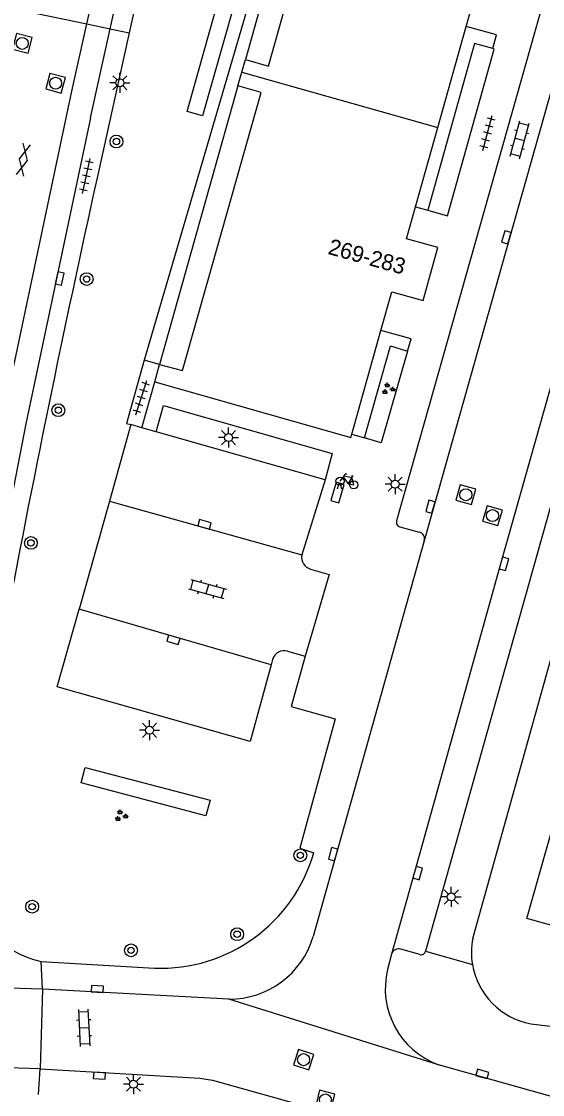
# Model space of a CAD drawing. Extents: x 132994 to 136000, y 393499 to 395512.
# Drawn here: x 134032.8 to 134065.4, y 394471.3 to 394538.3 of the extents above; entities that cross this region are included whole.
import ezdxf

# ---------------------------------------------------------------- set-up
doc = ezdxf.new("R2010")
doc.units = 0
for name, color, linetype in [('gg-anno-huisnummerreeks BGT', 7, 'Continuous'), ('gg-bbg-hoofdgebouw', 7, 'Continuous'), ('gg-bbg-tussenscheiding', 7, 'Continuous'), ('gg-knt-verharding', 7, 'Continuous'), ('gg-knt-verharding nz', 7, 'Continuous'), ('gt-grn-groengrens', 7, 'Continuous'), ('gt-grn-weggrens', 7, 'Continuous'), ('gt-symb-boom', 7, 'Continuous'), ('gt-symb-fietsenrek', 7, 'Continuous'), ('gt-symb-gesloten verharding', 7, 'Continuous'), ('gt-symb-groenvak', 7, 'Continuous'), ('gt-symb-klinker verharding', 7, 'Continuous'), ('gt-symb-kolk', 7, 'Continuous'), ('gt-symb-lichtmast', 7, 'Continuous'), ('gt-symb-rioolschacht', 7, 'Continuous'), ('gt-symb-tegel verharding', 7, 'Continuous')]:
    doc.layers.add(name, color=color, linetype=linetype)

# ---------------------------------------------------------------- blocks, each defined once
blk = doc.blocks.new('gt0-BOOM')
at = {"layer": 'gt-symb-boom'}
for radius in [0.4, 0.2]:
    blk.add_circle((0, 0), radius, dxfattribs=at)
blk = doc.blocks.new('gt0-LMAST')
at = {"layer": 'gt-symb-lichtmast'}
for p, q in [((-0.182, 0.173), (-0.447, 0.438)), ((-0.005, 0.246), (-0.005, 0.621)), ((0.172, 0.173), (0.437, 0.438)), ((-0.255, -0.004), (-0.63, -0.004)), ((-0.182, -0.181), (-0.447, -0.446)), ((-0.005, -0.254), (-0.005, -0.629)), ((0.437, -0.446), (0.172, -0.181)), ((0.245, -0.004), (0.62, -0.004))]:
    blk.add_line(p, q, dxfattribs=at)
blk.add_circle((-0.005, -0.004), 0.25, dxfattribs=at)
blk = doc.blocks.new('gt0-TEG1')
at = {"layer": 'gt-symb-tegel verharding'}
for p, q in [((-1.125, 0), (1.125, 0)), ((-0.9, -0.25), (-0.9, 0.25)), ((-0.45, -0.25), (-0.45, 0.25)), ((0, -0.25), (0, 0.25)), ((0.45, -0.25), (0.45, 0.25)), ((0.9, -0.25), (0.9, 0.25))]:
    blk.add_line(p, q, dxfattribs=at)
blk = doc.blocks.new('gt0-KOLK')
at = {"layer": 'gt-symb-kolk'}
blk.add_lwpolyline([(0, 0), (0.375, 0), (0.375, 0.4), (-0.375, 0.4), (-0.375, 0), (0, 0)], dxfattribs=at)
blk = doc.blocks.new('gt0-KL1')
at = {"layer": 'gt-symb-klinker verharding'}
for p, q in [((-1.15, 0.3), (1.15, 0.3)), ((-1, -0.3), (-1, 0.3)), ((-0.5, 0.3), (-0.5, 0.45)), ((0, -0.3), (0, 0.3)), ((0.5, 0.3), (0.5, 0.45)), ((1, -0.3), (1, 0.3)), ((-1.15, -0.3), (1.15, -0.3)), ((-0.5, -0.45), (-0.5, -0.3)), ((0.5, -0.45), (0.5, -0.3))]:
    blk.add_line(p, q, dxfattribs=at)
blk = doc.blocks.new('gt0-RS')
at = {"layer": 'gt-symb-rioolschacht'}
blk.add_lwpolyline([(-0.5, -0.5), (0.5, -0.5), (0.5, 0.5), (-0.5, 0.5)], close=True, dxfattribs=at)
blk.add_circle((0, 0), 0.375, dxfattribs=at)
blk = doc.blocks.new('gt0-FREK')
at = {"layer": 'gt-symb-fietsenrek'}
for p, q in [((0.259, 0.762), (0.294, 0.823)), ((0.54, 0.335), (0.259, 0.762)), ((0.294, 0.823), (0.767, 0.714)), ((0.767, 0.714), (0.54, 0.335)), ((0.757, 0.841), (0.866, 0.816)), ((0.767, 0.714), (0.84, 0.822)), ((0.895, 0.252), (0.767, 0.714))]:
    blk.add_line(p, q, dxfattribs=at)
for points in [[(0.036, 0.476), (0.228, 0.708), (0.259, 0.762)], [(0.294, 0.823), (0.36, 0.937), (0.452, 0.935)], [(-0.124, 0), (-0.047, 0.312), (0.053, 0.312), (0.12, 0)], [(0.54, 0.335), (0.555, 0.305), (0.895, 0.252)]]:
    blk.add_lwpolyline(points, dxfattribs=at)
for centre in [(0.036, 0.476), (0.895, 0.252)]:
    blk.add_circle(centre, 0.252, dxfattribs=at)
blk = doc.blocks.new('gt0-GRVAK')
at = {"layer": 'gt-symb-groenvak'}
for p, q in [((-0.11, 0.189), (-0.228, 0.24)), ((-0.182, 0.153), (0.088, 0.153)), ((-0.091, 0.211), (-0.156, 0.322)), ((-0.047, 0.214), (-0.047, 0.393)), ((-0.004, 0.211), (0.061, 0.322)), ((0.015, 0.189), (0.133, 0.24)), ((0.262, -0.052), (0.197, 0.059)), ((0.305, -0.049), (0.305, 0.13)), ((0.349, -0.052), (0.414, 0.059)), ((-0.245, -0.228), (-0.363, -0.177)), ((-0.318, -0.264), (-0.047, -0.264)), ((-0.226, -0.206), (-0.291, -0.095)), ((-0.183, -0.203), (-0.183, -0.024)), ((-0.139, -0.206), (-0.074, -0.095)), ((-0.12, -0.228), (-0.002, -0.177)), ((0.243, -0.074), (0.125, -0.023)), ((0.17, -0.11), (0.441, -0.11)), ((0.368, -0.074), (0.486, -0.023))]:
    blk.add_line(p, q, dxfattribs=at)
blk = doc.blocks.new('gt0-GESVH1')
at = {"layer": 'gt-symb-gesloten verharding'}
for p, q in [((-0.992, -0.261), (0.008, 0.239)), ((0.008, -0.261), (-0.992, 0.239)), ((0.008, 0.239), (1.008, -0.261)), ((1.008, 0.239), (0.008, -0.261))]:
    blk.add_line(p, q, dxfattribs=at)

msp = doc.modelspace()

# ---------------------------------------------------------------- linework, layer by layer
at = {"layer": 'gg-bbg-hoofdgebouw'}
for p, q in [((134058.827, 394531.703), (134060.608, 394538.019)), ((134046.586, 394535.162), (134046.811, 394535.95)), ((134046.34, 394534.3), (134046.586, 394535.162)), ((134057.434, 394526.76), (134058.827, 394531.703)), ((134053.455, 394512.556), (134055.275, 394519.045)), ((134041.15, 394515.84), (134041.45, 394516.92))]:
    msp.add_line(p, q, dxfattribs=at)
for points in [[(134046.811, 394535.95), (134048.25, 394535.54), (134053.14, 394552.93), (134051.7, 394553.36)], [(134060.608, 394538.019), (134061.31, 394540.51), (134063.28, 394539.96), (134064.2, 394543.28), (134062.26, 394543.84), (134062.752, 394545.588)], [(134041.45, 394516.92), (134042.89, 394516.53), (134047.79, 394533.89), (134046.34, 394534.3)], [(134055.275, 394519.045), (134055.95, 394521.45), (134057.92, 394520.91), (134058.83, 394524.22), (134056.87, 394524.76), (134057.434, 394526.76)], [(134041.15, 394515.84), (134053.4, 394512.36), (134053.455, 394512.556)], [(134068.73, 394481.11), (134064.4, 394482.33), (134066.065, 394488.2)]]:
    msp.add_lwpolyline(points, dxfattribs=at)
at = {"layer": 'gg-bbg-tussenscheiding'}
msp.add_line((134046.586, 394535.162), (134058.827, 394531.703), dxfattribs=at)
at = {"layer": 'gg-knt-verharding'}
for p, q in [((134070, 394555.803), (134056.257, 394507.152)), ((134074.583, 394539.083), (134058.069, 394480.285)), ((134037.13, 394532.32), (134038.365, 394537.866)), ((134039.556, 394537.617), (134037.55, 394528.57)), ((134056.937, 394517.741), (134055.296, 394512.02)), ((134041.45, 394516.92), (134040.486, 394517.188)), ((134040.35, 394512.961), (134041.15, 394515.84)), ((134039.65, 394513.16), (134038.312, 394508.387)), ((134040.35, 394512.961), (134039.65, 394513.16)), ((134041.236, 394512.709), (134040.35, 394512.961)), ((134051.8, 394509.71), (134041.236, 394512.709)), ((134055.296, 394512.02), (134054.254, 394512.332)), ((134051.8, 394509.71), (134050.334, 394505.025)), ((134038.312, 394508.387), (134036.42, 394501.638)), ((134056.467, 394506.782), (134057.673, 394506.455)), ((134057.984, 394505.913), (134051.047, 394481.211)), ((134049.45, 394499.01), (134050.554, 394498.697)), ((134048.51, 394498.49), (134048.414, 394498.153)), ((134055.933, 394480.099), (134055.688, 394479.15)), ((134057.701, 394480.074), (134056.511, 394480.405)), ((134034.057, 394479.649), (134041.134, 394479.226)), ((134034.129, 394477.907), (134033.983, 394472.938)), ((134045.775, 394477.296), (134034.129, 394477.907)), ((134064.633, 394475.749), (134067.091, 394475.45)), ((134081.743, 394466.742), (134058.884, 394473.188))]:
    msp.add_line(p, q, dxfattribs=at)
for points in [[(134038.365, 394537.866), (134040.929, 394549.376), (134044.585, 394564.7), (134049.69, 394585.543), (134051.608, 394593.083)], [(134043.814, 394556.27), (134041.55, 394546.61), (134039.556, 394537.617)], [(134062.261, 394536.635), (134061.133, 394536.95), (134058.216, 394526.54)], [(134058.216, 394526.54), (134059.442, 394526.197), (134062.356, 394536.608), (134062.261, 394536.635)], [(134061.011, 394481.086), (134069.781, 394512.44), (134069.491, 394512.515), (134069.715, 394513.378), (134070.004, 394513.297), (134071.784, 394519.664), (134071.879, 394519.656), (134073.642, 394525.928), (134073.584, 394525.944), (134075.576, 394533.075), (134075.663, 394533.051), (134076.482, 394536.049), (134081.747, 394534.58)], [(134037.13, 394532.32), (134033.09, 394513.2), (134030.522, 394500)], [(134054.254, 394512.332), (134055.875, 394518.078), (134056.937, 394517.741)], [(134040.486, 394517.188), (134039.388, 394513.234), (134039.65, 394513.16)], [(134041.236, 394512.709), (134041.702, 394514.349), (134052.233, 394511.35), (134051.8, 394509.71)], [(134050.883, 394504.14), (134052.041, 394503.802), (134050.554, 394498.697)], [(134048.414, 394498.153), (134047.1, 394493.37), (134035.06, 394496.79), (134036.42, 394501.638)], [(134050.554, 394498.697), (134049.661, 394495.559), (134052.417, 394494.79), (134050.21, 394486.716), (134051.084, 394486.435)], [(134033.983, 394472.938), (134043.962, 394472.356), (134044.357, 394472.301), (134044.749, 394472.225), (134051.98, 394470.204)]]:
    msp.add_lwpolyline(points, dxfattribs=at)
for centre, radius, start, end in [((134906.56, 394335.747), 890.145, 167.489459, 169.366656), ((134056.529, 394507.062), 0.287, 161.66566, 257.49002), ((134057.551, 394506.025), 0.447, 345.54432, 74.15015), ((134051.081, 394504.876), 0.762, 168.68255, 254.94333), ((134049.231, 394498.297), 0.746, 72.90418, 164.99781), ((134041.512, 394489.175), 9.956, 267.82225, 344.0261), ((134035.413, 394485.73), 6.23, 187.06996, 257.43124), ((134045.832, 394482.727), 5.431, 269.40232, 343.79302), ((134065.478, 394480.23), 4.549, 169.15754, 189.71282), ((134056.374, 394479.965), 0.461, 72.73253, 163.06201), ((134057.785, 394480.353), 0.292, 253.22553, 346.43177), ((134065.492, 394480.229), 4.561, 189.6653, 259.15017), ((134060.635, 394477.964), 5.087, 166.52212, 249.86599)]:
    msp.add_arc(centre, radius, start, end, dxfattribs=at)
at = {"layer": 'gg-knt-verharding nz'}
for p, q in [((134036.908, 394538.171), (134039.455, 394549.449)), ((134057.434, 394526.76), (134058.216, 394526.54)), ((134053.455, 394512.556), (134054.254, 394512.332)), ((134038.312, 394508.387), (134050.334, 394505.025)), ((134048.414, 394498.153), (134036.42, 394501.638))]:
    msp.add_line(p, q, dxfattribs=at)
for points in [[(134072.127, 394555.967), (134063.304, 394524.798), (134057.984, 394505.913)], [(134072.882, 394540.331), (134071.659, 394536.053), (134067.647, 394521.742), (134062.776, 394504.524), (134057.382, 394485.219), (134055.933, 394480.099)], [(134029.237, 394500.969), (134031.86, 394514.551), (134035.963, 394533.987), (134036.908, 394538.171)], [(134062.261, 394536.635), (134062.503, 394537.485), (134060.608, 394538.019)], [(134056.937, 394517.741), (134057.158, 394518.517), (134055.275, 394519.045)], [(134052.488, 394509.573), (134052.151, 394508.428), (134052.643, 394508.277), (134052.98, 394509.422), (134052.488, 394509.573)]]:
    msp.add_lwpolyline(points, dxfattribs=at)
at = {"layer": 'gt-grn-groengrens'}
for p, q in [((134051.158, 394553.524), (134040.486, 394517.188)), ((134051.7, 394553.36), (134046.811, 394535.95)), ((134046.34, 394534.3), (134041.45, 394516.92))]:
    msp.add_line(p, q, dxfattribs=at)
for points in [[(134043.181, 394532.716), (134046.431, 394544.297), (134047.399, 394543.953), (134044.128, 394532.436), (134043.181, 394532.716)], [(134036.807, 394491.756), (134044.603, 394489.711), (134044.349, 394488.744), (134036.553, 394490.789), (134036.807, 394491.756)]]:
    msp.add_lwpolyline(points, dxfattribs=at)
at = {"layer": 'gt-grn-weggrens'}
for p, q in [((134032.572, 394539.077), (134036.908, 394538.171)), ((134036.908, 394538.171), (134038.365, 394537.866)), ((134038.365, 394537.866), (134039.556, 394537.617)), ((134058.069, 394480.285), (134060.995, 394479.463)), ((134034.129, 394477.907), (134034.057, 394479.649)), ((134034.129, 394477.907), (134027.539, 394478.101)), ((134058.884, 394473.188), (134045.775, 394477.296)), ((134033.983, 394472.938), (134027.424, 394473.131)), ((134033.883, 394471.33), (134033.983, 394472.938))]:
    msp.add_line(p, q, dxfattribs=at)

# ---------------------------------------------------------------- block references
at = {"layer": 'gt-symb-boom'}
for p in [(134038.756, 394530.833), (134036.897, 394522.245), (134035.128, 394514.059), (134033.413, 394505.774), (134050.245, 394486.272), (134033.49, 394483.066), (134046.297, 394481.345), (134039.667, 394480.341)]:
    msp.add_blockref('gt0-BOOM', p, dxfattribs=at)
at = {"layer": 'gt-symb-fietsenrek'}
msp.add_blockref('gt0-FREK', (134052.686, 394509.147), dxfattribs=at)
at = {"layer": 'gt-symb-gesloten verharding', "rotation": 77.93725397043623}
msp.add_blockref('gt0-GESVH1', (134032.923, 394529.7), dxfattribs=at)
at = {"layer": 'gt-symb-groenvak'}
for p in [(134055.719, 394515.393), (134039.032, 394488.738)]:
    msp.add_blockref('gt0-GRVAK', p, dxfattribs=at)
at = {"layer": 'gt-symb-klinker verharding'}
for p, rotation in [((134063.95, 394530.945), 74.93576605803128), ((134044.438, 394502.896), -15.245070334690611), ((134036.731, 394475.504), -87.36361809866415)]:
    msp.add_blockref('gt0-KL1', p, dxfattribs=dict(at, rotation=rotation))
at = {"layer": 'gt-symb-kolk'}
for p, rotation in [((134063.304, 394524.798), 74.2175584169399), ((134035.014, 394522.321), -102.00670830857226), ((134058.561, 394507.983), 74.24305085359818), ((134044.199, 394506.74), -15.425970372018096), ((134062.776, 394504.524), -105.79797237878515), ((134042.261, 394499.535), -16.38630566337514), ((134052.481, 394486.284), 74.34500988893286), ((134057.382, 394485.219), -105.61396022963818), ((134037.548, 394477.723), -2.9712190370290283), ((134037.708, 394472.712), 176.52786528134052), ((134061.559, 394472.429), -15.504241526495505)]:
    msp.add_blockref('gt0-KOLK', p, dxfattribs=dict(at, rotation=rotation))
at = {"layer": 'gt-symb-lichtmast'}
for p in [(134038.977, 394534.503), (134045.766, 394512.352), (134056.169, 394509.445), (134040.826, 394494.082), (134059.677, 394483.677), (134039.822, 394471.987)]:
    msp.add_blockref('gt0-LMAST', p, dxfattribs=at)
at = {"layer": 'gt-symb-rioolschacht'}
for p, rotation in [((134032.875, 394536.961), 165.6442149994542), ((134034.955, 394534.474), -15.245070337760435), ((134060.581, 394508.784), -105.73922509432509), ((134062.247, 394507.478), -106.27795932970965), ((134050.45, 394473.513), -17.475344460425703), ((134051.805, 394470.997), 166.5293759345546)]:
    msp.add_blockref('gt0-RS', p, dxfattribs=dict(at, rotation=rotation))
at = {"layer": 'gt-symb-tegel verharding'}
for p, rotation in [((134061.939, 394531.364), 74.93576605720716), ((134036.875, 394528.68), 77.93725397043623), ((134040.314, 394514.845), 72.12657893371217)]:
    msp.add_blockref('gt0-TEG1', p, dxfattribs=dict(at, rotation=rotation))

# ---------------------------------------------------------------- texts
at = {"layer": 'gg-anno-huisnummerreeks BGT'}
msp.add_text('269-283', height=1, rotation=344.6, dxfattribs=at).set_placement((134051.914, 394523.824))

doc.saveas('drawing.dxf')
